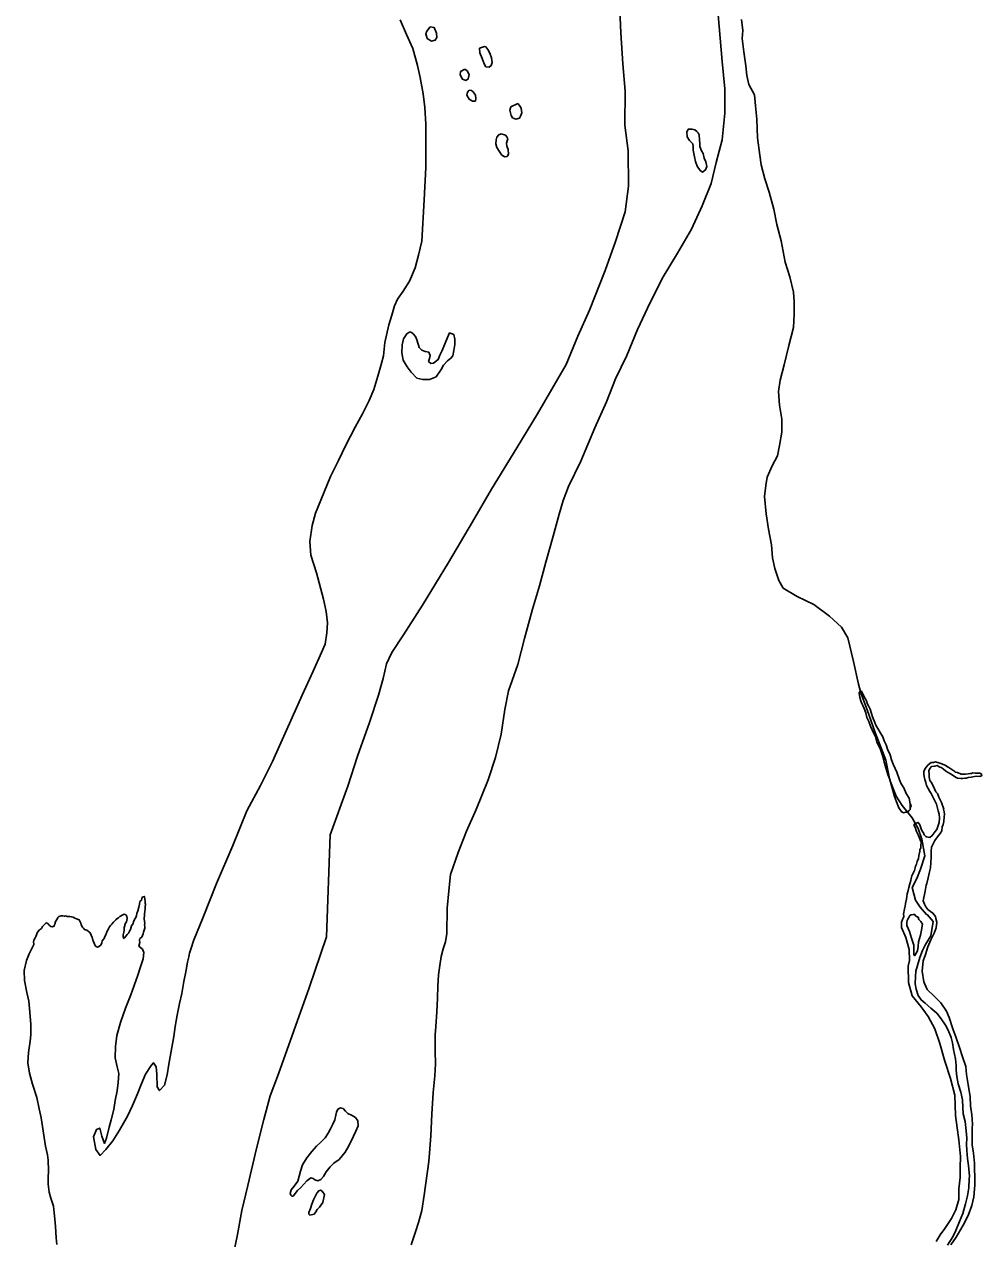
# Model space of a CAD drawing. Extents: x 31699 to 244310, y -8841 to 11474.
# Drawn here: x 103324.9 to 103610.1, y -740.4 to -378.6 of the extents above; entities that cross this region are included whole.
import ezdxf

# ---------------------------------------------------------------- set-up
doc = ezdxf.new("R2010")
doc.units = 0
doc.layers.add('R_Draft', color=7, linetype='Continuous')
doc.layers.add('R_Logo', color=7, linetype='Continuous')

msp = doc.modelspace()

# ---------------------------------------------------------------- linework, layer by layer
at = {"layer": 'R_Draft'}
for points in [[(103450.84, -649.47), (103450.9, -641.93), (103451.39, -636.7), (103451.89, -631.88), (103454.15, -625.35), (103456.62, -618.95), (103459.55, -612.47), (103463.16, -603.64), (103465.29, -596.98), (103466.94, -590.06), (103468.06, -582.69), (103469.21, -577.18), (103471.98, -569.31), (103473.95, -561.51), (103476.3, -552.84), (103478.42, -545.85), (103480.27, -538.79), (103482.44, -531.06), (103484.31, -524.47), (103485.42, -520.44), (103487, -516.26), (103490.71, -508.7), (103494.9, -498.78), (103498.34, -491.03), (103501.06, -484.15), (103504.45, -477.26), (103507.62, -469.51), (103511.32, -461.48), (103515.23, -453.84), (103519.54, -446.8), (103523.66, -439.56), (103526.85, -432.61), (103529.51, -426.01), (103531.04, -419.69), (103532.83, -412.97), (103533.6, -405.07), (103533.59, -397.79), (103532.82, -389.65), (103531.66, -375.78)], [(103375.31, -651.61), (103378.19, -644.55), (103382.18, -634.51), (103387.01, -623.18), (103391.26, -612.93), (103395.3, -605.36), (103398.88, -598.2), (103403.08, -588.82), (103407.73, -578.43), (103410.98, -571.28), (103413.47, -565.75), (103414.55, -563.25), (103415.08, -559.83), (103415.28, -556.89), (103414.81, -553.49), (103414.07, -549.83), (103411.97, -541.99), (103410.26, -536.68), (103409.98, -532.61), (103410.68, -527.92), (103411.67, -524.22), (103413.26, -520.38), (103416.18, -513.3), (103418.54, -508.51), (103420.71, -503.98), (103423.53, -498.58), (103425.65, -494.59), (103427.7, -490.67), (103429.03, -487.37), (103430.28, -483.4), (103431.21, -479.9), (103431.89, -477.35), (103432.34, -473.33), (103433.56, -468.09), (103434.37, -465.27), (103435.24, -462.44), (103436.13, -460.42), (103437.82, -458.04), (103439.69, -455.06), (103441.41, -451.15), (103442.33, -447.32), (103443.37, -443.22), (103444.05, -430.91), (103444.52, -421.21), (103444.58, -414.66), (103444.51, -408.32), (103444.28, -403.38), (103443.79, -399.24), (103442.83, -394.45), (103442.02, -390.86), (103440.71, -385.75), (103438.76, -381.58), (103436.87, -377.27)], [(103444.87, -380.58), (103444.56, -381.45), (103444.92, -382.78), (103446.27, -383.56), (103447.33, -383.27), (103447.78, -382.52), (103447.75, -381.25), (103447.05, -379.53), (103445.85, -379.35)], [(103445.85, -379.35), (103444.87, -380.58)], [(103460.5, -385.66), (103460.6, -387.06), (103461.3, -388.71), (103461.93, -390.37), (103462.42, -391.23), (103463.42, -391.34), (103464.01, -390.86), (103464.32, -389.98), (103464.09, -388.59), (103463.6, -387.19), (103462.98, -386.07), (103462.43, -385.28), (103462.03, -385.22)], [(103462.03, -385.22), (103460.5, -385.66)], [(103454.85, -392.66), (103454.74, -393.66), (103455.43, -394.92), (103456.5, -395.3), (103457.16, -394.82), (103457.47, -393.54), (103456.84, -392.42), (103456.17, -391.96)], [(103456.17, -391.96), (103454.85, -392.66)], [(103456.98, -398.83), (103456.73, -399.7), (103457.42, -400.89), (103458.43, -401.47), (103459.3, -401.45), (103459.48, -400.71), (103459.33, -399.65), (103458.64, -398.66), (103458.17, -398.27), (103457.43, -398.15)], [(103457.43, -398.15), (103456.98, -398.83)], [(103469.86, -403.16), (103469.55, -404.17), (103469.92, -405.77), (103470.4, -406.43), (103471.4, -406.81), (103472.4, -406.58), (103472.72, -405.97), (103473.1, -404.96), (103472.94, -403.56), (103472.45, -402.71), (103471.91, -402.18)], [(103471.91, -402.18), (103469.86, -403.16)], [(103467.03, -411.18), (103466.24, -411.46), (103465.72, -412.21), (103465.47, -412.95), (103465.43, -414.15), (103465.65, -415.28), (103466.4, -416.4), (103467.23, -417.59), (103468.04, -418.04), (103468.77, -417.95), (103469.16, -417.28), (103469.06, -415.88), (103468.64, -414.88), (103468.62, -413.95), (103468.81, -413.28), (103468.93, -412.67), (103468.71, -412.07), (103468.24, -411.55)], [(103468.24, -411.55), (103467.03, -411.18)], [(103522.64, -409.78), (103522.26, -410.73), (103522.36, -412.13), (103523.11, -413.18), (103524.06, -414.16), (103524.15, -415.03), (103524.17, -416.1), (103524.61, -418.03), (103524.84, -419.42), (103525.4, -420.82), (103526.29, -422.13), (103526.97, -422.59), (103527.89, -421.97), (103528.2, -420.89), (103527.91, -419.56), (103527.42, -418.43), (103527.12, -417.1), (103526.64, -416.25), (103526.15, -414.99), (103526.13, -413.98), (103526.11, -413.12), (103526.01, -411.45), (103525.66, -410.92), (103525.25, -410.53), (103524.64, -410.01), (103523.91, -409.82)], [(103523.91, -409.82), (103522.64, -409.78)], [(103439.8, -470.16), (103438.88, -470.78), (103437.85, -472.28), (103437.48, -474.09), (103437.4, -476.43), (103437.84, -478.62), (103439.02, -480.6), (103440.18, -482.18), (103441.89, -484.02), (103443.63, -484.38), (103445.63, -484.4), (103447.61, -483.56), (103449.16, -481.39), (103449.8, -480.1), (103450.98, -478.81), (103452.03, -478.05), (103452.54, -477.31), (103452.91, -475.76), (103453.21, -473.95), (103453.17, -472.35), (103452.88, -470.95), (103451.6, -470.51), (103450.96, -471.86), (103450.27, -473.61), (103449.38, -475.77), (103448.74, -477.19), (103448.24, -478.47), (103446.86, -479.5), (103446.06, -479.58), (103445.38, -479.06), (103445.63, -478.12), (103445.81, -477.25), (103445.46, -476.26), (103444.32, -476.01), (103443.31, -475.7), (103442.56, -474.85), (103442.35, -474.12), (103441.78, -472.26), (103441.43, -471.6), (103440.75, -470.74), (103440.64, -470.67)], [(103440.64, -470.67), (103440.24, -470.41), (103439.8, -470.16)], [(103586.37, -613.29), (103585.48, -612.04), (103584.77, -610.19), (103584.14, -608.66), (103583.64, -606.8), (103583.2, -605.08), (103582.77, -603.55), (103582.14, -602.03), (103581.35, -599.37), (103580.69, -596.71), (103579.84, -594.32), (103578.87, -592.41), (103578.51, -590.88), (103577.88, -589.62), (103577.04, -587.7), (103576.48, -586.31), (103575.92, -585.05), (103575.56, -583.66), (103575.07, -582.46), (103574.22, -580.41), (103573.87, -579.15), (103573.64, -577.82), (103573.89, -577.14), (103574.29, -577.27), (103575.06, -578.72), (103575.82, -580.11), (103576.1, -581.11), (103576.45, -581.63), (103576.87, -582.63), (103577.3, -583.95), (103577.58, -584.88), (103578.28, -586.54), (103578.63, -587.4), (103579.19, -588.39), (103579.88, -589.58), (103580.64, -590.83), (103581.06, -592.02), (103581.62, -593.28), (103582.11, -594.54), (103582.82, -596.26), (103583.25, -597.72), (103583.74, -598.98), (103584.36, -600.24), (103584.85, -601.37), (103585.64, -603.69), (103586.13, -604.81), (103586.88, -606), (103587.65, -607.72), (103588.48, -609.17), (103588.78, -610.77), (103588.81, -611.91), (103588.81, -612.11), (103588.74, -612.21)], [(103586.23, -647.7), (103586.27, -647.11), (103586.2, -646.78), (103586.25, -646.04), (103586.5, -645.3), (103586.69, -644.89), (103586.88, -644.36), (103586.87, -643.69), (103587.17, -642.14), (103587.28, -641.34), (103587.47, -640.53), (103587.77, -639.26), (103587.94, -637.65), (103588.25, -636.64), (103588.37, -635.77), (103588.75, -634.69), (103588.99, -633.69), (103589.11, -633.08), (103589.36, -632.27), (103589.74, -631.46), (103590.06, -630.66), (103590.31, -629.92), (103590.43, -629.38), (103590.69, -628.84), (103590.94, -627.96), (103591.25, -627.09), (103591.37, -626.35), (103591.62, -625.34), (103591.68, -625.14), (103591.73, -624.41), (103591.99, -624.07), (103591.98, -623.6), (103592.08, -621.93), (103591.94, -621.86), (103591.52, -620.73), (103591.24, -620.01), (103590.69, -619.08), (103590.54, -618.48), (103590.26, -617.75), (103589.91, -617.16), (103590.24, -616.82), (103590.63, -616.54), (103591.23, -616.33), (103591.71, -617.12), (103591.86, -617.65), (103592.14, -618.25), (103592.42, -618.91), (103592.76, -619.44), (103592.97, -620.04), (103593.25, -620.36), (103593.52, -620.56), (103593.72, -620.62), (103594.72, -620.8), (103595.38, -620.25), (103595.96, -619.44), (103596.28, -619.1), (103596.74, -618.42), (103597.24, -617), (103597.43, -616.33), (103597.53, -615.06), (103597.44, -613.86), (103597.15, -612.86), (103596.65, -610.94), (103596.37, -610.27), (103595.54, -608.75), (103595.05, -607.76), (103594.7, -607.1), (103594.22, -606.24), (103593.73, -605.32), (103593.45, -604.46), (103593.24, -603.86), (103593.16, -603.59), (103593.09, -603.13), (103592.87, -602.06), (103592.91, -601.19), (103593.29, -600.25), (103593.68, -599.77), (103594.14, -599.16), (103595.12, -598.47), (103595.79, -598.46), (103596.32, -598.31), (103597.39, -598.56), (103598.26, -598.87), (103598.6, -599.07), (103599.27, -599.32), (103599.95, -599.77), (103600.35, -599.96), (103600.96, -600.35), (103602.11, -601.2), (103602.31, -601.39), (103602.92, -601.51), (103603.99, -601.96), (103605.26, -602), (103606.12, -601.84), (103606.65, -601.77), (103607.12, -601.76), (103607.52, -601.61), (103608.18, -601.67), (103608.78, -601.65), (103609.12, -601.71), (103609.58, -601.64)], [(103609.58, -601.64), (103609.99, -601.9), (103610.13, -602.16), (103610.06, -602.43), (103609.87, -602.63), (103609.6, -602.57), (103609.07, -602.65), (103608.47, -602.6), (103608, -602.67), (103606.94, -602.9), (103606.14, -602.98), (103605.55, -603.13), (103605.08, -603.2), (103604.55, -603.22), (103603.88, -603.23), (103602.95, -603.18), (103602.34, -602.86), (103601.67, -602.41), (103600.86, -601.89), (103600.18, -601.5), (103599.44, -601.05), (103598.63, -600.4), (103598.02, -600.01), (103597.68, -599.89), (103596.81, -599.37), (103596.15, -599.59), (103595.15, -599.74), (103594.69, -600.29), (103594.38, -600.96), (103594.47, -602.09), (103594.47, -602.23), (103594.48, -602.83), (103594.63, -603.83), (103595.11, -604.35), (103595.67, -605.41), (103596.09, -606.34), (103596.5, -607.26), (103596.98, -607.72), (103597.4, -608.85), (103598.1, -610.37), (103598.81, -612.43), (103598.74, -612.43), (103598.96, -613.16), (103599.04, -613.89), (103598.99, -614.69), (103598.89, -616.1), (103598.64, -616.97), (103598.32, -617.65), (103598.21, -618.85), (103597.76, -619.67), (103596.98, -620.62), (103596.14, -621.77), (103595.18, -623.73), (103595.07, -624.94), (103595.04, -626.74), (103595.01, -628.34), (103594.84, -629.88), (103594.53, -631.03), (103594.17, -632.91), (103593.81, -634.52), (103593.55, -635.06), (103593.25, -636.87), (103592.65, -639.75), (103593.07, -640.68), (103593.48, -641.54), (103594.1, -642.33), (103594.91, -642.91), (103595.59, -643.37), (103596, -643.89), (103596.41, -644.42), (103596.42, -645.02), (103596.79, -646.11)], [(103588.78, -610.77), (103589.13, -611.3), (103588.94, -611.84), (103588.82, -612.51), (103588.49, -612.78), (103587.97, -613.26), (103587.57, -613.27), (103586.84, -613.48), (103586.57, -613.29), (103586.37, -613.29)], [(103355.96, -649.31), (103356.29, -648.77), (103356.61, -648.22), (103356.85, -647.15), (103357.37, -646.47), (103357.49, -646), (103357.74, -645.26), (103358.13, -644.72), (103358.32, -644.11), (103358.44, -643.51), (103358.76, -642.7), (103359.07, -641.56), (103359.25, -640.75), (103359.37, -639.95), (103359.82, -639.47), (103360.07, -638.59), (103360.73, -638.38), (103360.89, -639.25), (103360.96, -639.78), (103360.98, -640.38), (103361.05, -640.71), (103360.93, -641.58), (103360.94, -642.05), (103360.83, -642.92), (103360.78, -643.59), (103360.79, -644.13), (103360.67, -645), (103360.76, -645.86), (103360.84, -646.46), (103360.78, -646.93), (103360.85, -647.4), (103360.86, -647.87), (103360.49, -649.01), (103360.37, -649.55), (103359.92, -650.49), (103359.4, -650.97), (103359.27, -651.37), (103359.21, -651.58), (103359.33, -652.13)], [(103327.75, -652.75), (103327.78, -652.52), (103327.7, -652.05), (103327.75, -651.45), (103328.14, -650.71), (103328.4, -650.37), (103328.84, -649.02), (103329.49, -648.4), (103330.02, -647.99), (103330.34, -647.38), (103331.44, -646.22), (103331.92, -646.48), (103332.39, -646.94), (103332.8, -647.33), (103333.27, -647.46), (103333.86, -647.24), (103333.86, -647.11), (103334.12, -646.5), (103334.17, -646.03), (103334.82, -645.02), (103334.88, -644.68), (103335.27, -644.41), (103335.87, -644.19), (103336.33, -644.18), (103336.87, -644.3), (103337.2, -644.23), (103337.67, -644.35), (103338.14, -644.34), (103338.54, -644.4), (103339, -644.46), (103339.47, -644.58), (103339.95, -644.91), (103340.48, -645.03), (103341.29, -645.41), (103341.64, -646.21), (103341.78, -646.4), (103341.92, -646.87), (103342.27, -647.53), (103342.54, -647.86), (103342.75, -648.19), (103342.95, -648.32), (103343.28, -648.38), (103343.55, -648.44), (103344.03, -648.83), (103344.03, -648.89), (103344.36, -649.02), (103344.5, -649.15), (103344.78, -649.61), (103344.99, -650.21), (103345.13, -650.54), (103345.27, -651.01), (103345.34, -651.21), (103345.35, -651.47), (103345.48, -651.6), (103345.76, -652.33), (103345.91, -652.8), (103346.12, -653.19), (103346.59, -653.45), (103346.66, -653.52), (103347.05, -653.37), (103347.45, -653.1), (103347.51, -653.1), (103347.84, -652.69), (103348.03, -652.22), (103348.15, -651.61), (103348.73, -650.93), (103348.79, -650.6), (103349.18, -649.79), (103349.3, -649.52), (103349.62, -648.78), (103350.01, -648.1), (103350.33, -647.49), (103350.58, -647.02), (103351.04, -646.67), (103351.5, -646.06), (103352.22, -645.38), (103352.22, -645.31), (103353, -644.76), (103353.4, -644.42), (103354.25, -643.86), (103354.71, -643.65), (103355.18, -643.84), (103355.46, -644.31), (103355.61, -644.97), (103355.36, -645.98), (103355.17, -646.25), (103354.91, -646.72), (103354.92, -647.26), (103354.73, -647.6), (103354.67, -648.2), (103354.68, -648.53), (103354.56, -649.07), (103354.5, -649.41), (103354.38, -649.88), (103354.39, -650.41), (103354.46, -650.74), (103354.6, -650.94), (103354.79, -650.74), (103355.18, -650.26), (103355.57, -649.72), (103355.96, -649.31)], [(103592.53, -646.62), (103592.04, -645.85), (103591.43, -645.26), (103591.15, -644.6), (103590.54, -644.28), (103590.2, -643.82), (103589.73, -643.76), (103589.07, -643.91), (103588.67, -644.12), (103588.42, -644.66), (103588.16, -645.13), (103587.9, -645.54), (103587.78, -646.21), (103587.81, -647.06)], [(103587.81, -647.06), (103588.59, -648.85), (103589.17, -650.83), (103589.89, -652.95), (103589.89, -655.82), (103590.23, -656.01), (103590.99, -654.59), (103591.16, -653.32), (103591.26, -651.92), (103591.57, -650.91), (103591.88, -649.9), (103592.12, -648.96), (103592.53, -646.62)], [(103596.79, -646.11), (103596.56, -647.72), (103595.93, -649.34), (103594.98, -651.36), (103594.1, -653.39), (103593.35, -655.67), (103592.73, -657.56), (103592.4, -660.63), (103592.88, -663.83), (103593.87, -666.14), (103596.05, -668.22), (103597.96, -670.11), (103599.62, -672.61), (103600.47, -674.46), (103601.55, -677.84), (103602.54, -680.55), (103603.48, -683.4), (103604.41, -686.24), (103605.35, -689.03), (103605.6, -691.42), (103606.14, -694.41), (103606.7, -698.14), (103606.83, -700.8), (103607.16, -703.47), (103607.43, -706.26), (103607.32, -707.4), (103607.24, -709.67), (103607.31, -712.41), (103607.7, -714.93), (103607.97, -717.86), (103608, -719.13), (103608.08, -722.47), (103608.06, -724.4), (103607.75, -727.95), (103607.21, -730.5), (103606.14, -733.46), (103604.61, -736.37), (103602.5, -739.95), (103600.96, -742.19)], [(103450.84, -649.47), (103450.36, -651.95), (103449.68, -654.04), (103449.07, -656.32), (103448.67, -659), (103448.34, -661.81), (103448.15, -665.16), (103447.97, -668.76), (103447.8, -672.77), (103447.57, -677.18), (103447.36, -679.59), (103447.3, -682.6), (103447.34, -684.46), (103447.44, -688.27), (103447.19, -691.88), (103446.77, -696.83), (103446.33, -703.24), (103446.02, -709.73), (103445.68, -714.94), (103445.43, -717.42)], [(103596.53, -741.17), (103597.75, -739.27), (103599.17, -737.3), (103601.1, -734.38), (103602.44, -731.75), (103603.3, -728.72), (103603.35, -725.52), (103603.74, -722.17), (103603.74, -719.17), (103603.79, -715.9), (103603.34, -710.9), (103602.79, -707.31), (103602.3, -703.65), (103602.15, -697.58), (103600.83, -692.6), (103599.18, -687.5), (103597.65, -682.2), (103596.15, -677.83), (103594.19, -674.14), (103592.06, -671.32), (103589.38, -667.98), (103588.35, -664), (103588.24, -659.2), (103588.59, -657.46), (103588.52, -654.19), (103587.57, -650.67), (103586.23, -647.7)], [(103327.75, -652.75), (103326.35, -655.52), (103325.6, -657.48), (103324.94, -660.5), (103325.01, -663.43), (103325.69, -667.02), (103326.29, -669.61), (103326.56, -672.87), (103326.92, -676.6), (103326.93, -679.6), (103326.71, -681.55), (103326.19, -684.9), (103325.99, -687.97), (103326.47, -691.03), (103327.35, -694.35), (103328.64, -698.32), (103329.39, -701.64), (103330, -704.32)], [(103359.33, -652.13), (103359.02, -653.21), (103360.11, -654.11), (103360.53, -655.11), (103360.31, -656.98), (103359.56, -659.33), (103358.76, -661.82), (103357.7, -664.98), (103356.7, -667.75), (103355.13, -671.65), (103353.63, -675.96), (103352.52, -679.79), (103352.07, -683.07), (103352.02, -686.48), (103352.62, -689.2), (103353.13, -691.13), (103352.93, -693.87), (103352.59, -696.28), (103352.05, -699.16), (103351.59, -701.84), (103350.86, -704.93), (103350.18, -707.15), (103349.46, -710.44), (103348.83, -711.99), (103348.04, -709.8), (103347.39, -707.42), (103346.46, -707.84), (103345.58, -710.06), (103346.21, -713.85), (103347.51, -715.56), (103349.27, -713.78), (103351.34, -711.26), (103353.27, -708.08), (103355.63, -703.88), (103357.16, -700.71), (103358.67, -697.2), (103359.74, -694.44), (103361, -691.4), (103362.74, -688.76), (103363.45, -687.94), (103364.21, -689.19), (103364.46, -691.39), (103364.49, -695.13), (103365.25, -696.24), (103366.68, -694.67), (103367.54, -691.58), (103367.99, -688.37), (103369.11, -682.33), (103369.46, -680.12), (103369.92, -677.17), (103370.51, -673.82), (103371.16, -670.27), (103371.89, -667.32), (103372.47, -663.76), (103373.07, -660.88), (103373.6, -658), (103373.96, -656.39), (103374.13, -655.31), (103374.63, -653.77), (103375.31, -651.61)], [(103405.06, -727.72), (103404.66, -727.66), (103404.32, -727.4), (103404.12, -726.87), (103404.44, -725.79), (103405.36, -724.72), (103406.41, -723.24), (103406.86, -721.7), (103407.18, -720.29), (103407.82, -718.35), (103409.13, -716.33), (103410.58, -714.38), (103411.96, -712.83), (103413.41, -711.48), (103414.53, -710.34), (103415.45, -708.93), (103416.1, -707.65), (103416.88, -706.24), (103417.47, -704.97), (103417.72, -703.56), (103417.91, -702.69), (103418.37, -701.82), (103419.16, -701.41), (103419.9, -701.54), (103420.64, -702.4), (103421.31, -703.06), (103422.65, -703.65), (103423.59, -704.24), (103424.33, -705.3), (103424.42, -706.76), (103423.7, -708.37), (103422.98, -709.85)], [(103330, -704.32), (103331.29, -712.81), (103331.85, -715.41), (103332, -716.94), (103332.16, -720.07), (103332.06, -722.34), (103332.01, -724.15), (103332.3, -726.55), (103332.85, -728.28), (103333.61, -730.67), (103333.83, -732.67), (103334.05, -734.54), (103334.21, -736.74), (103334.36, -738.47), (103334.38, -740.14), (103334.67, -742.07)], [(103422.98, -709.85), (103421.62, -712.73), (103420.5, -714.55), (103419.65, -715.69), (103418.73, -716.77), (103417.14, -717.92), (103416.02, -719), (103414.84, -720.48), (103414.06, -721.82), (103413.27, -722.7), (103412.4, -723.11), (103411.47, -722.85), (103411, -722.46), (103410.26, -722.2), (103409.07, -723.14), (103407.3, -725.16), (103406.31, -726.04), (103405.06, -727.72)], [(103445.43, -717.42), (103444.09, -727.45), (103443.34, -732), (103442.38, -735.54), (103441.48, -738.29), (103440.19, -742.24)], [(103409.98, -733.34), (103409.71, -733.08), (103409.71, -732.61), (103410.23, -731.34), (103410.61, -730.07), (103411.13, -728.79), (103411.79, -727.45), (103412.11, -726.78), (103412.64, -726.11), (103413.17, -725.9), (103413.7, -726.23), (103414.31, -727.16)], [(103414.31, -727.16), (103413.87, -729.57), (103412.89, -730.98), (103412.16, -731.72), (103411.77, -732.33), (103411.31, -733.06), (103409.98, -733.34)]]:
    msp.add_lwpolyline(points, dxfattribs=at)
at = {"layer": 'R_Logo'}
for points in [[(103415, -650.46), (103416.06, -620.02), (103421.29, -605.54), (103424.17, -596.59), (103427.76, -586.56), (103430.46, -578.48), (103431.82, -573.44), (103432.86, -569.07), (103434.46, -565.77), (103437.94, -560.48), (103443.56, -551.61), (103451.29, -538.94), (103458.44, -526.83), (103464.1, -517.09), (103471.7, -504.76), (103477.76, -494.61), (103486.31, -479.92), (103489.87, -471.49), (103493.31, -463.74), (103497.93, -451.94), (103501.01, -443.32), (103503.96, -434.44), (103504.94, -426.8), (103504.78, -416.25), (103503.83, -408.65), (103503.88, -398.49), (103503.18, -390.35), (103502.65, -381.08), (103502.31, -374.27)], [(103538.62, -377.1), (103539.02, -380.43), (103538.74, -382.84), (103539.29, -386.77), (103539.91, -390.9), (103540.17, -393.84), (103540.75, -396.5), (103542.49, -399.6), (103542.75, -402.87), (103543.1, -406.87), (103543.35, -412.35), (103543.99, -417.54), (103544.45, -420.47), (103545.54, -424.59), (103546.82, -428.58), (103548.19, -433.62), (103549.08, -438.22), (103550.38, -443.07), (103551.58, -449.39), (103553.01, -453.84), (103554.03, -458.36), (103554.29, -461.23), (103554.3, -464.9), (103554.05, -468.85), (103552.7, -474.29), (103551.29, -480.07), (103550.11, -484.57), (103549.58, -487.99), (103549.87, -491.99), (103550.56, -496.25), (103550.57, -500.13), (103549.85, -504.09), (103549.25, -507.17), (103547.71, -510.08), (103546.25, -513.45), (103545.83, -516), (103545.44, -519.28), (103545.88, -524.42), (103546.57, -528.95), (103547.47, -533.61), (103547.81, -537.48), (103548.48, -540.74), (103549.69, -544.25), (103551, -546.56), (103555.18, -549.01), (103560.1, -551.38), (103564.83, -554.89), (103568.37, -558.15), (103570.23, -561.38), (103571.98, -568.43), (103573.45, -575.15), (103574.24, -578.07), (103576.01, -582.84), (103578.41, -589.61)], [(103578.41, -589.61), (103581.58, -597.76), (103582.77, -603.75), (103584.67, -608.52), (103586.46, -611.35), (103589.4, -615.03), (103591.2, -618.2), (103592.33, -621.32), (103593.17, -626.31), (103591.85, -630.28), (103590.84, -633.04), (103589.43, -635.75), (103590.38, -639.47), (103591.75, -641.65), (103593.66, -643.74), (103593.87, -643.83)], [(103593.87, -643.83), (103595.65, -645.87)], [(103595.65, -645.87), (103594.95, -650.16), (103593.41, -652.73), (103592.46, -654.56), (103591.71, -656.58), (103590.96, -659), (103590.54, -660.68), (103590.38, -662.22), (103590.29, -664.42), (103590.6, -666.02), (103591.18, -667.87), (103592.08, -669.25), (103593.3, -670.22), (103595, -671.65), (103596.77, -673.21), (103598.08, -674.85), (103599.32, -676.76), (103600.16, -678.27), (103601.01, -680.45), (103601.38, -681.98), (103601.76, -683.97), (103602.36, -686.76), (103602.54, -688.76), (103602.51, -690.16), (103602.69, -692.09), (103603.14, -694.22), (103603.86, -696.67), (103604.39, -698.99), (103604.51, -701.26), (103604.62, -703.13), (103605.21, -705.45), (103605.54, -708.24), (103605.66, -710.44), (103605.63, -712.18), (103605.68, -714.05), (103605.94, -716.44), (103606.19, -718.57), (103606.46, -721.7), (103606.35, -722.58), (103606.28, -725.18), (103605.94, -727.59), (103605.33, -729.94), (103604.46, -732.9), (103603.52, -735.26), (103602.45, -737.95), (103601.5, -739.85), (103599.89, -742.29)], [(103415, -650.46), (103409.77, -665.67), (103400.65, -691.26), (103398.14, -697.86), (103397.35, -700.81), (103396.33, -704.82)], [(103396.33, -704.82), (103394.11, -713.55), (103391.5, -724.53), (103389.72, -732.02), (103388.4, -739.11), (103387.32, -744.39), (103386.51, -749.74), (103385.97, -754.49), (103385.36, -759.97), (103385.08, -764.64), (103384.95, -770.85), (103385, -775.85), (103385.05, -780.86), (103385.51, -785.73), (103385.77, -791.06), (103386.02, -795.87), (103386.73, -799.66), (103387.52, -805), (103388.95, -810.95)]]:
    msp.add_lwpolyline(points, dxfattribs=at)

doc.saveas('drawing.dxf')
